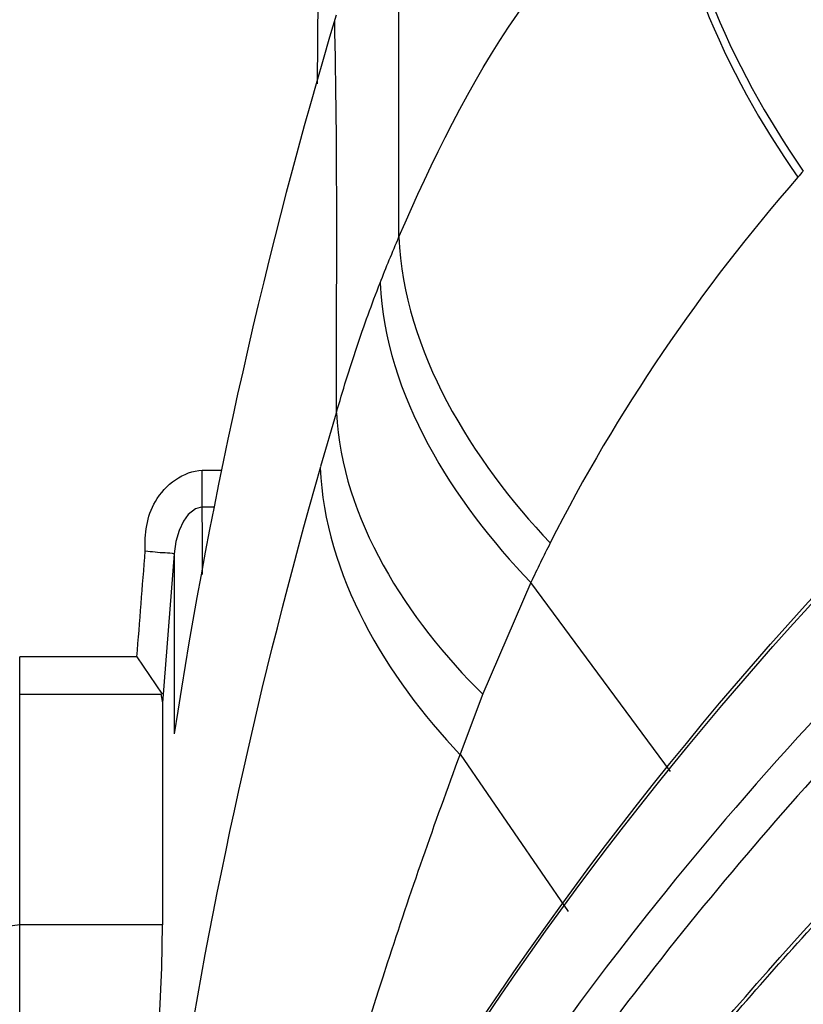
# Paper-space layout 'Sheet' of a CAD drawing. Header units: inches. Extents: x 0.2 to 10.8, y 0.2 to 8.3.
# Tile 488 of 545: x 7.3519 to 7.4072, y 6.6793 to 6.7488. Entities that reach past the tile are written whole.
import ezdxf

# ---------------------------------------------------------------- set-up
doc = ezdxf.new("R2010")
doc.units = ezdxf.units.IN
doc.header["$MEASUREMENT"] = 0
doc.layers.get('0').update_dxf_attribs({"lineweight": 5})

psp = doc.layouts.new('Sheet')

# ---------------------------------------------------------------- linework, layer by layer
at = {"color": 0, "linetype": 'ByBlock', "lineweight": -3}
for p, q in [((7.377112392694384, 7.395118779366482), (7.372879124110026, 6.744301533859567)), ((7.378636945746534, 6.733482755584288), (7.378621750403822, 6.761270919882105)), ((7.373118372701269, 6.7173031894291), (7.374229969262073, 6.72108116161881)), ((7.364767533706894, 6.709652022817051), (7.364760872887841, 6.71701277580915)), ((7.364760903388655, 6.717012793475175), (7.366146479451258, 6.717016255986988)), ((7.364767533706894, 6.714442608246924), (7.365614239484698, 6.714444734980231)), ((7.362782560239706, 6.711115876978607), (7.361962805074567, 6.700597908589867)), ((7.362782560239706, 6.711115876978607), (7.362782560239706, 6.698416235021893)), ((7.387952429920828, 6.709097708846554), (7.384569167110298, 6.701232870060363)), ((7.397808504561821, 6.695756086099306), (7.387952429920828, 6.709097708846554)), ((7.351877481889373, 6.634592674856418), (7.351877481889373, 6.70385029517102)), ((7.360152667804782, 6.70385029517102), (7.351877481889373, 6.70385029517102)), ((7.360152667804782, 6.70385029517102), (7.361921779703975, 6.701212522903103)), ((7.351877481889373, 6.701212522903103), (7.361840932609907, 6.701212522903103)), ((7.361840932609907, 6.701212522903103), (7.361962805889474, 6.700597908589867)), ((7.384569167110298, 6.701232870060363), (7.382950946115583, 6.696970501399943)), ((7.361962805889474, 6.700597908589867), (7.361962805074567, 6.684938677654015)), ((7.382950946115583, 6.696970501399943), (7.390585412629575, 6.685870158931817)), ((7.361962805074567, 6.684938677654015), (7.351877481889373, 6.684938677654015))]:
    psp.add_line(p, q, dxfattribs=at)
for points in [[(7.364767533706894, 6.714442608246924), (7.36427188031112, 6.714294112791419), (7.363772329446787, 6.713888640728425), (7.363436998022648, 6.713421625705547), (7.363133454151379, 6.712775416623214), (7.362903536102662, 6.711991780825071), (7.362782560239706, 6.711115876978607)], [(7.351877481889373, 6.684938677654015), (7.349609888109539, 6.684624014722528), (7.347699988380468, 6.683741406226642), (7.346361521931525, 6.682365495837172), (7.345877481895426, 6.680696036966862)], [(7.360905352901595, 6.667968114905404), (7.361211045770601, 6.671011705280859), (7.361503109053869, 6.674586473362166), (7.361745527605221, 6.678336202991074), (7.361906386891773, 6.681903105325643), (7.361962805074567, 6.684938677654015)]]:
    psp.add_lwpolyline(points, dxfattribs=at)
for centre, radius, start, end in [((7.732628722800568, 6.641769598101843), 0.3741590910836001, 163.3241629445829, 171.2920952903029), ((7.506585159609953, 6.650451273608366), 0.1325560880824, 138.587646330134, 138.8378640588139)]:
    psp.add_arc(centre, radius, start, end, dxfattribs=at)
for points in [[(7.397951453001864, 6.76357534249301), (7.397938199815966, 6.754554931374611), (7.402047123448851, 6.745556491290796), (7.407172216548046, 6.738133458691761)], [(7.397518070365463, 6.763083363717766), (7.397507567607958, 6.754074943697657), (7.401640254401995, 6.745089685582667), (7.406790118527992, 6.737698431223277)], [(7.378636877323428, 6.73348558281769), (7.383216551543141, 6.744151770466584), (7.389438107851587, 6.755441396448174), (7.399353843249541, 6.761476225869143)], [(7.374229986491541, 6.721077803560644), (7.374229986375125, 6.730309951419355), (7.374319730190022, 6.739544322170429), (7.374104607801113, 6.748773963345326)], [(7.406791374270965, 6.737697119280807), (7.399952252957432, 6.729875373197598), (7.393998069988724, 6.721161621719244), (7.389316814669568, 6.711885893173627)], [(7.37863671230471, 6.733485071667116), (7.378976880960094, 6.725460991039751), (7.383782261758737, 6.717708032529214), (7.389315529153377, 6.711886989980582)], [(7.377309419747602, 6.730238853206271), (7.377661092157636, 6.722357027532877), (7.382455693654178, 6.7147574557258), (7.387952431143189, 6.709097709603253)], [(7.374229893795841, 6.721077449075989), (7.374581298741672, 6.713620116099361), (7.37924313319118, 6.706447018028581), (7.384557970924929, 6.701204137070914)], [(7.358730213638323, 6.62417868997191), (7.359469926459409, 6.655575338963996), (7.364506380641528, 6.687088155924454), (7.373118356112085, 6.717289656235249)], [(7.373087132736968, 6.717188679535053), (7.373377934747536, 6.709692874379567), (7.377764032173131, 6.702382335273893), (7.382946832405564, 6.696959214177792)], [(7.421467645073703, 6.709312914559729), (7.409411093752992, 6.69771684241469), (7.398329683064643, 6.684970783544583), (7.388766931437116, 6.671245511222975)], [(7.377813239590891, 6.682224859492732), (7.374417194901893, 6.671755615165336), (7.371521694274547, 6.661102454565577), (7.369293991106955, 6.650323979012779)]]:
    psp.add_open_spline(points, degree=3, dxfattribs=at)
for points, knots in [([(7.377309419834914, 6.730238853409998), (7.377521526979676, 6.730782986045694), (7.377955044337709, 6.731868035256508), (7.378406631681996, 6.732945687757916), (7.37863693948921, 6.733482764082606)], [0, 0, 0, 0, 0.4998451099, 1, 1, 1, 1]), ([(7.374230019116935, 6.721074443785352), (7.374670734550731, 6.722628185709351), (7.375625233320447, 6.725708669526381), (7.376725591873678, 6.728740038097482), (7.377309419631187, 6.73023887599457)], [0, 0, 0, 0, 0.5010092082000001, 1, 1, 1, 1]), ([(7.352188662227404, 6.598144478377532), (7.354100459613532, 6.610055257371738), (7.367027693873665, 6.659386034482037), (7.399172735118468, 6.70230516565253), (7.428021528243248, 6.728034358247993)], [0, 0, 0, 0, 0.2378459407, 1, 1, 1, 1]), ([(7.352201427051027, 6.598143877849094), (7.354119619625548, 6.610028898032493), (7.367100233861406, 6.659323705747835), (7.399337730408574, 6.702155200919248), (7.428240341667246, 6.727825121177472)], [0, 0, 0, 0, 0.2374751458, 1, 1, 1, 1]), ([(7.360737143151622, 6.711326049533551), (7.360687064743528, 6.712511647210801), (7.360983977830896, 6.715129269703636), (7.363436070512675, 6.716982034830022), (7.364760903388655, 6.717012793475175)], [0, 0, 0, 0, 0.4724236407, 1, 1, 1, 1]), ([(7.38931565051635, 6.711887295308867), (7.389082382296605, 6.711424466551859), (7.388622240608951, 6.710497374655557), (7.388173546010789, 6.709564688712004), (7.387952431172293, 6.709097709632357)], [0, 0, 0, 0, 0.500776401, 1, 1, 1, 1]), ([(7.419828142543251, 6.711579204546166), (7.411364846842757, 6.703439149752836), (7.381474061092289, 6.671013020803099), (7.36040834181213, 6.629804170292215), (7.353766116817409, 6.598109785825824)], [0, 0, 0, 0, 0.2661175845, 1, 1, 1, 1]), ([(7.360152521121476, 6.703850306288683), (7.36024935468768, 6.705094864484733), (7.360443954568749, 6.707586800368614), (7.360639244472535, 6.710078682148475), (7.360736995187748, 6.711326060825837)], [0, 0, 0, 0, 0.4994232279, 1, 1, 1, 1]), ([(7.360737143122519, 6.711326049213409), (7.361203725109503, 6.711290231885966), (7.361869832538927, 6.711180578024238), (7.362584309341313, 6.711205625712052), (7.362782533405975, 6.711115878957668)], [0, 0, 0, 0, 0.6825985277, 1, 1, 1, 1]), ([(7.351320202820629, 6.569124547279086), (7.355838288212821, 6.604816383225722), (7.377546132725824, 6.652293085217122), (7.410584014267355, 6.6885772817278), (7.42004675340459, 6.697679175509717)], [0, 0, 0, 0, 0.7326279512, 1, 1, 1, 1]), ([(7.38295158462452, 6.696969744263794), (7.382042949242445, 6.694525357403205), (7.380276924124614, 6.68962854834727), (7.378614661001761, 6.684695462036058), (7.377813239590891, 6.682224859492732)], [0, 0, 0, 0, 0.5010056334, 1, 1, 1, 1]), ([(7.398783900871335, 6.674401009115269), (7.400434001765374, 6.676404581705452), (7.403812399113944, 6.680380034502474), (7.407308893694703, 6.684251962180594), (7.409093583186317, 6.686170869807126)], [0, 0, 0, 0, 0.4976075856, 1, 1, 1, 1])]:
    psp.add_open_spline(points, degree=3, knots=knots, dxfattribs=at)

doc.saveas('drawing.dxf')
